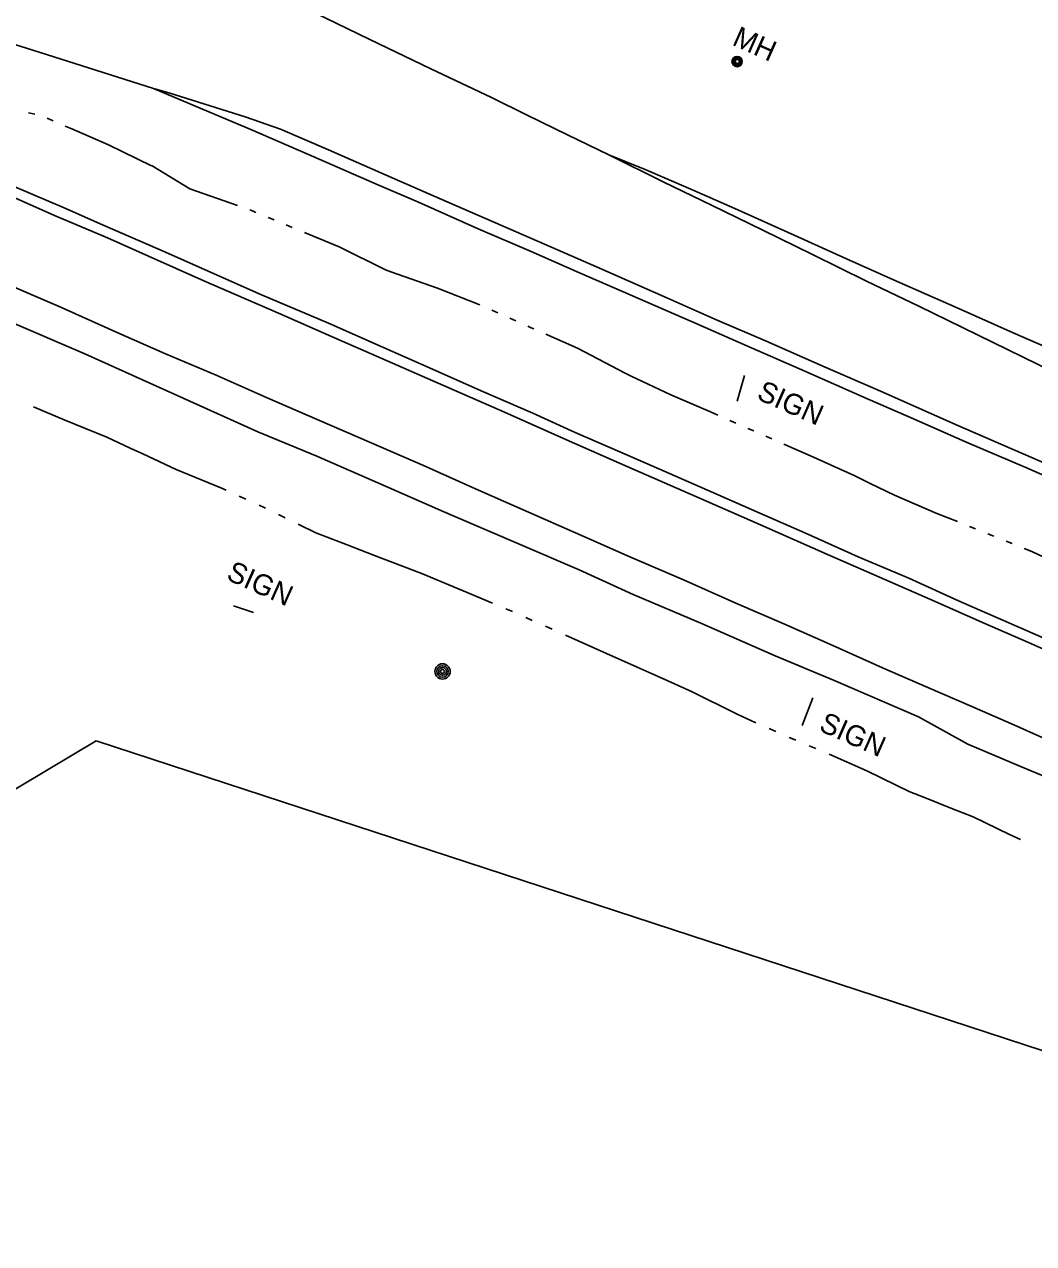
# Model space of a CAD drawing. Extents: x 589250 to 1188077, y 162953 to 363065.
# Drawn here: x 595057.7 to 595350.9, y 184723.5 to 185077.7 of the extents above; entities that cross this region are included whole.
import ezdxf

# ---------------------------------------------------------------- set-up
doc = ezdxf.new("R2010")
doc.units = 0
for name, color, linetype in [('E_MAP_Limits', 7, 'Continuous'), ('E_MISCPROP', 7, 'Continuous'), ('E_RDWY', 7, 'Continuous'), ('E_RDWY_Gravel', 7, 'Continuous'), ('E_SGN', 7, 'Continuous'), ('E_SGN_Text', 7, 'Continuous'), ('E_UTL_MH', 7, 'Continuous'), ('E_UTL_MH_Text', 7, 'Continuous'), ('E_WTR_FlowLine', 7, 'Continuous')]:
    doc.layers.add(name, color=color, linetype=linetype)

msp = doc.modelspace()

# ---------------------------------------------------------------- linework, layer by layer
at = {"layer": 'E_MAP_Limits'}
for p, q in [((595078.52, 184869.59), (594870.31, 184745.08)), ((595524.53, 184723.49), (595078.52, 184869.59))]:
    msp.add_line(p, q, dxfattribs=at)
at = {"layer": 'E_MISCPROP'}
for radius in [2.23, 1.67, 1.12, 0.558]:
    msp.add_circle((595179.16, 184889.73), radius, dxfattribs=at)
at = {"layer": 'E_RDWY'}
for p, q in [((595157.87, 185073.45), (595142.02, 185081.03)), ((595047.2, 185074.24), (595062, 185069.68)), ((595175.74, 185064.82), (595157.87, 185073.45)), ((595062, 185069.68), (595095.23, 185059.13)), ((595193.39, 185056.51), (595175.74, 185064.82)), ((595095.23, 185059.13), (595099.69, 185057.81)), ((595099.69, 185057.81), (595121.79, 185050.9)), ((595203.79, 185051.35), (595193.39, 185056.51)), ((595121.79, 185050.9), (595132.06, 185047.32)), ((595215.46, 185045.63), (595203.79, 185051.35)), ((595132.06, 185047.32), (595146.05, 185041.24)), ((595227.48, 185039.81), (595215.46, 185045.63)), ((595146.05, 185041.24), (595165.21, 185032.89)), ((595243.46, 185031.92), (595227.48, 185039.81)), ((595165.21, 185032.89), (595180.54, 185026.16)), ((595257.33, 185025.24), (595243.46, 185031.92)), ((595066.4, 185022.21), (595049.2, 185029.86)), ((595180.54, 185026.16), (595194.5, 185020.1)), ((595272.17, 185017.93), (595257.33, 185025.24)), ((595081.85, 185015.66), (595066.4, 185022.21)), ((595194.5, 185020.1), (595208.73, 185013.85)), ((595286.61, 185010.84), (595272.17, 185017.93)), ((595093.78, 185010.36), (595081.85, 185015.66)), ((595208.73, 185013.85), (595223.87, 185007.27)), ((595109.86, 185003.22), (595093.78, 185010.36)), ((595302.34, 185003.1), (595286.61, 185010.84)), ((595223.87, 185007.27), (595244.36, 184998.31)), ((595067.8, 184995.72), (595050.7, 185003.11)), ((595131.53, 184993.81), (595109.86, 185003.22)), ((595317.51, 184995.84), (595302.34, 185003.1)), ((595083.93, 184988.5), (595067.8, 184995.72)), ((595244.36, 184998.31), (595258.27, 184992.05)), ((595334.6, 184987.49), (595317.51, 184995.84)), ((595146.93, 184987.02), (595131.53, 184993.81)), ((595258.27, 184992.05), (595272.94, 184985.75)), ((595098.71, 184982.04), (595083.93, 184988.5)), ((595161.52, 184980.64), (595146.93, 184987.02)), ((595272.94, 184985.75), (595290.33, 184978.16)), ((595356.72, 184976.69), (595334.6, 184987.49)), ((595113.38, 184975.79), (595098.71, 184982.04)), ((595177.86, 184973.43), (595161.52, 184980.64)), ((595290.33, 184978.16), (595307.01, 184970.82)), ((595128.18, 184969.26), (595113.38, 184975.79)), ((595197.12, 184965.03), (595177.86, 184973.43)), ((595307.01, 184970.82), (595328.21, 184961.48)), ((595142.79, 184962.88), (595128.18, 184969.26)), ((595215.16, 184957.06), (595197.12, 184965.03)), ((595158.43, 184956.14), (595142.79, 184962.88)), ((595328.21, 184961.48), (595347.81, 184952.93)), ((595232.99, 184949.21), (595215.16, 184957.06)), ((595173.67, 184949.56), (595158.43, 184956.14)), ((595188.76, 184942.8), (595173.67, 184949.56)), ((595347.81, 184952.93), (595364.85, 184945.52)), ((595252.73, 184940.53), (595232.99, 184949.21)), ((595201.71, 184937.07), (595188.76, 184942.8)), ((595271.52, 184932.36), (595252.73, 184940.53)), ((595220.22, 184928.95), (595201.71, 184937.07)), ((595291.65, 184923.45), (595271.52, 184932.36)), ((595233.61, 184922.99), (595220.22, 184928.95)), ((595249.14, 184916.31), (595233.61, 184922.99)), ((595306.08, 184917.12), (595291.65, 184923.45)), ((595264.39, 184909.6), (595249.14, 184916.31)), ((595320.7, 184910.77), (595306.08, 184917.12)), ((595336.73, 184903.68), (595320.7, 184910.77)), ((595278.32, 184903.55), (595264.39, 184909.6)), ((595292.53, 184897.27), (595278.32, 184903.55)), ((595349.34, 184898.1), (595336.73, 184903.68)), ((595306.94, 184890.81), (595292.53, 184897.27)), ((595365.91, 184890.86), (595349.34, 184898.1)), ((595320.12, 184885.03), (595306.94, 184890.81)), ((595332.93, 184879.51), (595320.12, 184885.03)), ((595345.93, 184873.81), (595332.93, 184879.51)), ((595361.68, 184866.79), (595345.93, 184873.81))]:
    msp.add_line(p, q, dxfattribs=at)
at = {"layer": 'E_RDWY_Gravel'}
for p, q in [((595111.31, 185052.3), (595095.23, 185059.13)), ((595123.5, 185047.18), (595111.31, 185052.3)), ((595140.18, 185039.89), (595123.5, 185047.18)), ((595160.2, 185031.24), (595140.18, 185039.89)), ((595238.02, 185035.53), (595227.48, 185039.81)), ((595250.65, 185030.16), (595238.02, 185035.53)), ((595069.25, 185024.45), (595048.4, 185033.3)), ((595172.13, 185026.05), (595160.2, 185031.24)), ((595264.04, 185024.2), (595250.65, 185030.16)), ((595080.37, 185019.45), (595069.25, 185024.45)), ((595189.54, 185018.3), (595172.13, 185026.05)), ((595281.3, 185016.48), (595264.04, 185024.2)), ((595098.65, 185011.51), (595080.37, 185019.45)), ((595204.91, 185011.72), (595189.54, 185018.3)), ((595296.49, 185009.64), (595281.3, 185016.48)), ((595112.87, 185005.2), (595098.65, 185011.51)), ((595218.98, 185005.49), (595204.91, 185011.72)), ((595311.01, 185003.07), (595296.49, 185009.64)), ((595126.58, 184999.17), (595112.87, 185005.2)), ((595236.58, 184997.87), (595218.98, 185005.49)), ((595328.63, 184995.36), (595311.01, 185003.07)), ((595146, 184990.93), (595126.58, 184999.17)), ((595253.02, 184990.76), (595236.58, 184997.87)), ((595344.92, 184988.09), (595328.63, 184995.36)), ((595075.29, 184982.01), (595052.68, 184991.66)), ((595161.37, 184984.17), (595146, 184990.93)), ((595267.56, 184984.36), (595253.02, 184990.76)), ((595361.26, 184980.98), (595344.92, 184988.09)), ((595125.52, 184959.34), (595075.29, 184982.01)), ((595176.28, 184977.53), (595161.37, 184984.17)), ((595284.4, 184976.94), (595267.56, 184984.36)), ((595190.35, 184971.25), (595176.28, 184977.53)), ((595302.8, 184968.87), (595284.4, 184976.94)), ((595205.41, 184964.8), (595190.35, 184971.25)), ((595314.44, 184963.77), (595302.8, 184968.87)), ((595217.71, 184959.14), (595205.41, 184964.8)), ((595331.7, 184956.18), (595314.44, 184963.77)), ((595142.61, 184952.23), (595125.52, 184959.34)), ((595230.65, 184953.54), (595217.71, 184959.14)), ((595243.55, 184947.94), (595230.65, 184953.54)), ((595348.61, 184949), (595331.7, 184956.18)), ((595161.93, 184943.89), (595142.61, 184952.23)), ((595259.21, 184941.08), (595243.55, 184947.94)), ((595365.29, 184941.6), (595348.61, 184949)), ((595179.36, 184936.22), (595161.93, 184943.89)), ((595271.35, 184935.73), (595259.21, 184941.08)), ((595201.73, 184926.56), (595179.36, 184936.22)), ((595284.43, 184930.03), (595271.35, 184935.73)), ((595299.91, 184923.07), (595284.43, 184930.03)), ((595218.88, 184919.2), (595201.73, 184926.56)), ((595314.58, 184916.84), (595299.91, 184923.07)), ((595234.55, 184912.05), (595218.88, 184919.2)), ((595329.07, 184910.25), (595314.58, 184916.84)), ((595254.2, 184903.71), (595234.55, 184912.05)), ((595343.63, 184903.87), (595329.07, 184910.25)), ((595275.81, 184894.23), (595254.2, 184903.71)), ((595359.42, 184896.98), (595343.63, 184903.87)), ((595292.7, 184887.15), (595275.81, 184894.23)), ((595317.44, 184876.54), (595292.7, 184887.15)), ((595331.77, 184868.62), (595317.44, 184876.54)), ((595346.85, 184862.24), (595331.77, 184868.62)), ((595363.82, 184855.09), (595346.85, 184862.24))]:
    msp.add_line(p, q, dxfattribs=at)
at = {"layer": 'E_SGN'}
for p, q in [((595266.84, 184975.72), (595264.77, 184968.28)), ((595118.47, 184908.8), (595124.26, 184906.83)), ((595286.71, 184882.05), (595283.66, 184874.06))]:
    msp.add_line(p, q, dxfattribs=at)
at = {"layer": 'E_UTL_MH'}
for centre, radius in [((595264.74, 185066.93), 1.5), ((595264.74, 185066.93), 1.22), ((595264.75, 185066.94), 0.968), ((595264.78, 185066.94), 0.605)]:
    msp.add_circle(centre, radius, dxfattribs=at)
at = {"layer": 'E_WTR_FlowLine'}
for p, q in [((595058.87, 185052), (595060.73, 185051.59)), ((595064.34, 185050.44), (595066.09, 185049.68)), ((595069.59, 185048.18), (595071.47, 185047.37)), ((595071.47, 185047.37), (595082.17, 185042.76)), ((595082.17, 185042.76), (595094.67, 185036.65)), ((595094.68, 185036.65), (595094.81, 185036.58)), ((595094.81, 185036.58), (595105.77, 185029.98)), ((595105.77, 185029.98), (595119.59, 185025.07)), ((595123.18, 185023.79), (595123.97, 185023.51)), ((595123.97, 185023.51), (595124.95, 185023.1)), ((595128.47, 185021.64), (595130.23, 185020.91)), ((595133.74, 185019.45), (595135.5, 185018.72)), ((595139.02, 185017.25), (595149.1, 185013.06)), ((595149.1, 185013.06), (595162.61, 185006.4)), ((595162.61, 185006.4), (595164.15, 185005.86)), ((595164.15, 185005.86), (595177.71, 185001.07)), ((595177.71, 185001.07), (595190.02, 184996.2)), ((595193.51, 184994.69), (595195.25, 184993.91)), ((595198.73, 184992.36), (595200.46, 184991.58)), ((595203.94, 184990.02), (595204.87, 184989.6)), ((595204.87, 184989.6), (595205.68, 184989.24)), ((595209.16, 184987.69), (595218.37, 184983.6)), ((595218.37, 184983.6), (595232.22, 184976.35)), ((595232.22, 184976.35), (595233.94, 184975.53)), ((595233.94, 184975.53), (595245.44, 184970.08)), ((595245.44, 184970.08), (595256.97, 184965.11)), ((595060.39, 184966.59), (595069.22, 184962.85)), ((595256.97, 184965.11), (595259.1, 184964.18)), ((595069.22, 184962.85), (595081.69, 184957.76)), ((595262.59, 184962.65), (595264.33, 184961.88)), ((595267.82, 184960.35), (595269.57, 184959.59)), ((595081.69, 184957.76), (595088.42, 184954.64)), ((595273.05, 184958.06), (595274.8, 184957.3)), ((595088.42, 184954.64), (595092.14, 184952.91)), ((595278.29, 184955.77), (595286.05, 184952.37)), ((595092.14, 184952.91), (595101.78, 184948.44)), ((595286.05, 184952.37), (595298.72, 184946.62)), ((595101.78, 184948.44), (595114.77, 184943.05)), ((595298.72, 184946.62), (595303.42, 184944.34)), ((595114.77, 184943.05), (595116.3, 184942.36)), ((595303.42, 184944.34), (595310.49, 184940.93)), ((595120.13, 184940.63), (595122.04, 184939.76)), ((595310.49, 184940.93), (595322.71, 184935.63)), ((595125.87, 184938.02), (595127.54, 184937.27)), ((595127.54, 184937.27), (595127.78, 184937.15)), ((595322.71, 184935.63), (595328.7, 184933.24)), ((595131.56, 184935.3), (595133.44, 184934.37)), ((595137.22, 184932.52), (595142.32, 184930.01)), ((595332.24, 184931.83), (595334.01, 184931.13)), ((595142.32, 184930.01), (595151.48, 184926.49)), ((595337.54, 184929.71), (595339.31, 184929)), ((595151.48, 184926.49), (595161.18, 184922.7)), ((595342.84, 184927.57), (595344.6, 184926.86)), ((595348.14, 184925.43), (595350.29, 184924.56)), ((595161.18, 184922.7), (595165.45, 184921.09)), ((595350.29, 184924.56), (595362.33, 184918.93)), ((595165.45, 184921.09), (595173.36, 184918.1)), ((595173.36, 184918.1), (595185.19, 184913.19)), ((595185.19, 184913.19), (595193.67, 184909.6)), ((595197.54, 184907.96), (595199.04, 184907.32)), ((595199.04, 184907.32), (595199.47, 184907.13)), ((595203.31, 184905.42), (595205.23, 184904.57)), ((595209.08, 184902.86), (595211, 184902.01)), ((595214.84, 184900.3), (595226.8, 184894.95)), ((595226.8, 184894.95), (595235.65, 184890.96)), ((595235.65, 184890.96), (595242.64, 184887.83)), ((595242.64, 184887.83), (595251.49, 184883.87)), ((595251.49, 184883.87), (595264.76, 184877.27)), ((595264.76, 184877.27), (595270.21, 184874.84)), ((595274.05, 184873.13), (595275.97, 184872.28)), ((595279.81, 184870.57), (595280.64, 184870.2)), ((595280.64, 184870.2), (595281.74, 184869.74)), ((595285.62, 184868.14), (595287.57, 184867.33)), ((595291.45, 184865.72), (595302.4, 184860.82)), ((595302.4, 184860.82), (595314.94, 184854.75)), ((595314.94, 184854.75), (595319.16, 184853.06)), ((595319.16, 184853.06), (595327.28, 184849.82)), ((595327.28, 184849.82), (595333.28, 184847.51)), ((595333.28, 184847.51), (595343.86, 184842.4)), ((595343.86, 184842.4), (595347.09, 184840.91))]:
    msp.add_line(p, q, dxfattribs=at)

# ---------------------------------------------------------------- texts
at = {"layer": 'E_SGN_Text'}
for rotation, p in [(336.1929, (595270.13, 184968.98)), (335.9142, (595116.04, 184916.57)), (336.1929, (595288.19, 184872.65))]:
    msp.add_text('SIGN', height=6, rotation=rotation, dxfattribs=at).set_placement(p)
at = {"layer": 'E_UTL_MH_Text'}
msp.add_text('MH', height=6, rotation=335.9503, dxfattribs=at).set_placement((595262.98, 185071.87))

doc.saveas('drawing.dxf')
